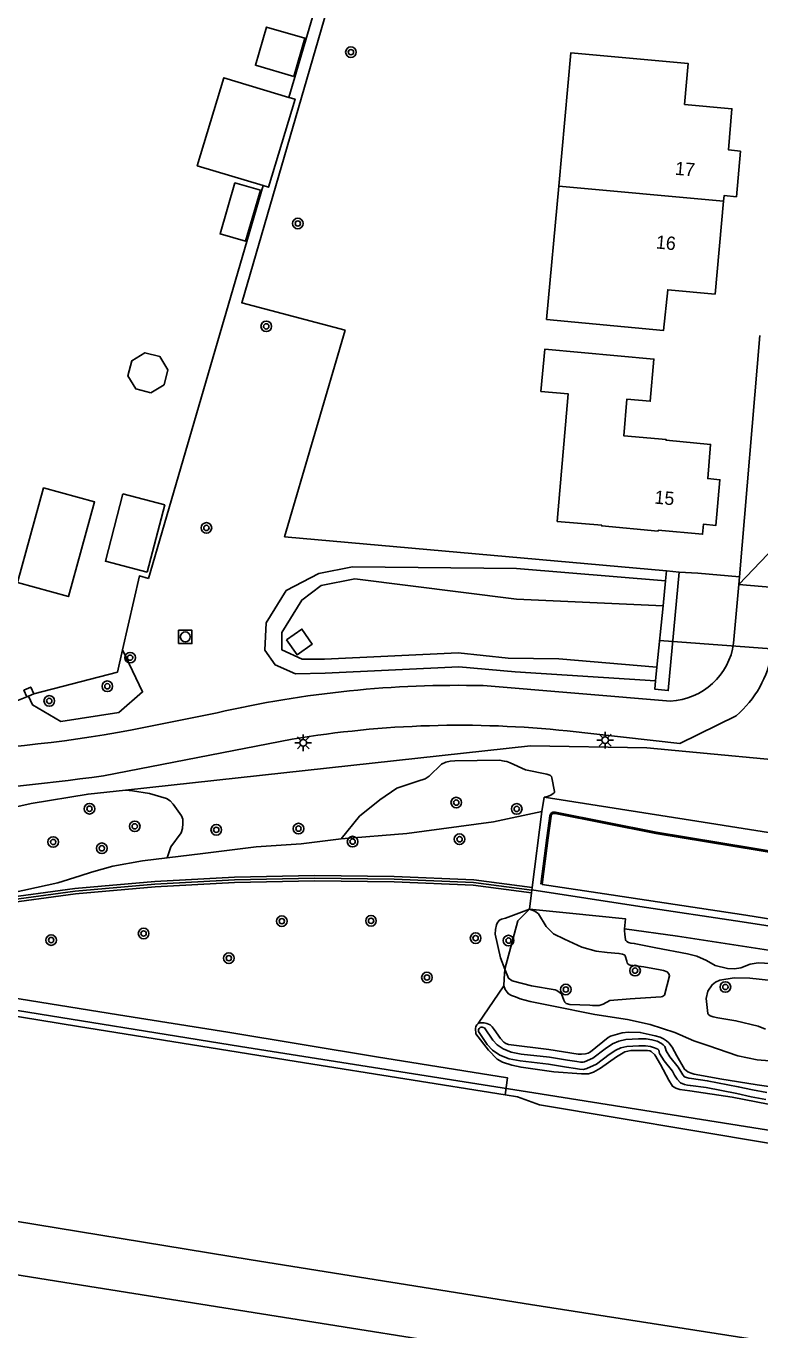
# Model space of a CAD drawing. Extents: x 131000 to 133013, y 393000 to 396501.
# Drawn here: x 132581.5 to 132636.7, y 394368.1 to 394466.3 of the extents above; entities that cross this region are included whole.
import ezdxf

# ---------------------------------------------------------------- set-up
doc = ezdxf.new("R2010")
doc.units = 0
for name, color, linetype in [('gg-afsc-erfafscheiding', 7, 'Continuous'), ('gg-afsc-hekwerk', 7, 'Continuous'), ('gg-afsc-muur', 7, 'Continuous'), ('gg-anno-huisnummerreeks BGT', 7, 'Continuous'), ('gg-bbg-gedigitaliseerde bijgebouw', 7, 'Continuous'), ('gg-bbg-hoofdgebouw', 7, 'Continuous'), ('gg-bbg-luifel en loopbrug', 7, 'Continuous'), ('gg-bbg-tussenscheiding', 7, 'Continuous'), ('gg-knt-BGT kruinlijn', 7, 'Continuous'), ('gg-knt-verharding', 7, 'Continuous'), ('gg-kntw-beschoeiing', 7, 'Continuous'), ('gg-kntw-bovenkant insteek waterloop', 7, 'Continuous'), ('gg-kntw-waterlijn', 7, 'Continuous'), ('gg-kwrk-duiker nz buis', 7, 'Continuous'), ('gg-kwrk-uitstroombak niveau min 01', 7, 'Continuous'), ('gt-grn-groengrens', 7, 'Continuous'), ('gt-grn-weggrens', 7, 'Continuous'), ('gt-symb-boom', 7, 'Continuous'), ('gt-symb-lichtmast', 7, 'Continuous'), ('gt-symb-rioolschacht', 7, 'Continuous'), ('gx-grn-maaiveld', 7, 'Continuous'), ('gx-knt-lijn weginrichtingselement', 7, 'Continuous')]:
    doc.layers.add(name, color=color, linetype=linetype)

# ---------------------------------------------------------------- blocks, each defined once
blk = doc.blocks.new('gt0-BOOM')
at = {"layer": 'gt-symb-boom'}
for radius in [0.4, 0.2]:
    blk.add_circle((0, 0), radius, dxfattribs=at)
blk = doc.blocks.new('gt0-LMAST')
at = {"layer": 'gt-symb-lichtmast'}
for p, q in [((-0.182, 0.173), (-0.447, 0.438)), ((-0.005, 0.246), (-0.005, 0.621)), ((0.172, 0.173), (0.437, 0.438)), ((-0.255, -0.004), (-0.63, -0.004)), ((-0.182, -0.181), (-0.447, -0.446)), ((-0.005, -0.254), (-0.005, -0.629)), ((0.437, -0.446), (0.172, -0.181)), ((0.245, -0.004), (0.62, -0.004))]:
    blk.add_line(p, q, dxfattribs=at)
blk.add_circle((-0.005, -0.004), 0.25, dxfattribs=at)
blk = doc.blocks.new('gt0-RS')
at = {"layer": 'gt-symb-rioolschacht'}
blk.add_lwpolyline([(-0.5, -0.5), (0.5, -0.5), (0.5, 0.5), (-0.5, 0.5)], close=True, dxfattribs=at)
blk.add_circle((0, 0), 0.375, dxfattribs=at)

msp = doc.modelspace()

# ---------------------------------------------------------------- linework, layer by layer
at = {"layer": 'gg-afsc-erfafscheiding'}
for p, q in [((132632.004, 394425.093), (132635.154, 394424.827)), ((132581.521, 394415.778), (132576.482, 394413.82))]:
    msp.add_line(p, q, dxfattribs=at)
for points in [[(132590.654, 394424.689), (132589.982, 394424.885), (132588.718, 394419.334)], [(132588.718, 394419.334), (132588.333, 394417.644), (132582.032, 394416.007)]]:
    msp.add_lwpolyline(points, dxfattribs=at)
at = {"layer": 'gg-afsc-hekwerk'}
for p, q in [((132601.24, 394460.912), (132612.664, 394500)), ((132590.654, 394424.689), (132599.299, 394454.271)), ((132630.616, 394425.179), (132632.004, 394425.093))]:
    msp.add_line(p, q, dxfattribs=at)
for points in [[(132612.425, 394496.168), (132597.679, 394445.456), (132605.46, 394443.384)], [(132605.46, 394443.384), (132600.907, 394427.844), (132629.654, 394425.267)]]:
    msp.add_lwpolyline(points, dxfattribs=at)
at = {"layer": 'gg-afsc-muur'}
for p, q in [((132629.654, 394425.267), (132629.582, 394424.512)), ((132630.616, 394425.179), (132629.654, 394425.267)), ((132629.582, 394424.512), (132629.391, 394422.635)), ((132629.391, 394422.635), (132628.922, 394418.023)), ((132628.922, 394418.023), (132628.818, 394416.992)), ((132581.521, 394415.778), (132581.638, 394415.831)), ((132581.638, 394415.831), (132582.032, 394416.007))]:
    msp.add_line(p, q, dxfattribs=at)
for points in [[(132628.818, 394416.992), (132628.769, 394416.366), (132629.789, 394416.26), (132630.616, 394425.179)], [(132582.032, 394416.007), (132581.803, 394416.518), (132581.292, 394416.288), (132581.521, 394415.778)]]:
    msp.add_lwpolyline(points, dxfattribs=at)
at = {"layer": 'gg-bbg-gedigitaliseerde bijgebouw'}
for p, q in [((132591.9, 394430.241), (132588.742, 394431.065)), ((132590.577, 394425.17), (132591.9, 394430.241))]:
    msp.add_line(p, q, dxfattribs=at)
for points in [[(132601.598, 394462.491), (132602.439, 394465.37), (132599.56, 394466.212), (132598.718, 394463.332), (132601.598, 394462.491)], [(132601.24, 394460.912), (132596.339, 394462.391), (132594.34, 394455.767), (132599.299, 394454.271)], [(132599.299, 394454.271), (132599.697, 394454.151), (132601.696, 394460.774), (132601.24, 394460.912)], [(132599.093, 394453.921), (132597.971, 394450.081), (132596.051, 394450.642), (132597.173, 394454.482), (132599.093, 394453.921)], [(132590.844, 394438.679), (132589.714, 394438.964), (132589.116, 394439.964), (132589.401, 394441.095), (132590.401, 394441.692), (132591.532, 394441.408), (132592.13, 394440.407), (132591.845, 394439.277), (132590.844, 394438.679)], [(132588.742, 394431.065), (132587.418, 394425.994), (132590.577, 394425.17)]]:
    msp.add_lwpolyline(points, dxfattribs=at)
at = {"layer": 'gg-bbg-hoofdgebouw'}
msp.add_line((132621.538, 394454.231), (132620.626, 394444.195), dxfattribs=at)
for points in [[(132635.226, 394456.878), (132634.319, 394456.976), (132634.576, 394460.059), (132631.012, 394460.383), (132631.277, 394463.471), (132622.449, 394464.266), (132621.538, 394454.231)], [(132633.954, 394453.103), (132633.992, 394453.519), (132634.91, 394453.438), (132635.226, 394456.878)], [(132620.626, 394444.195), (132629.435, 394443.377), (132629.741, 394446.434), (132633.308, 394446.104), (132633.954, 394453.103)], [(132620.206, 394438.777), (132622.264, 394438.591), (132621.435, 394428.999), (132624.783, 394428.71), (132624.777, 394428.65), (132629.022, 394428.27), (132629.027, 394428.329), (132632.364, 394428.031), (132632.431, 394428.778), (132633.367, 394428.694), (132633.674, 394432.124), (132632.753, 394432.212), (132632.973, 394434.785), (132629.626, 394435.098), (132629.631, 394435.152), (132626.438, 394435.442), (132626.677, 394438.198), (132628.435, 394438.046), (132628.709, 394441.211), (132620.494, 394441.959), (132620.206, 394438.777)]]:
    msp.add_lwpolyline(points, dxfattribs=at)
at = {"layer": 'gg-bbg-luifel en loopbrug'}
msp.add_lwpolyline([(132580.803, 394424.397), (132582.773, 394431.52), (132586.614, 394430.457), (132584.643, 394423.334), (132580.803, 394424.397)], dxfattribs=at)
at = {"layer": 'gg-bbg-tussenscheiding'}
msp.add_line((132621.538, 394454.231), (132633.954, 394453.103), dxfattribs=at)
at = {"layer": 'gg-knt-BGT kruinlijn'}
for points in [[(132620.274, 394407.154), (132616.628, 394406.367), (132610.122, 394405.491), (132605.165, 394405.099)], [(132605.165, 394405.099), (132602.153, 394404.717), (132598.767, 394404.495), (132594.765, 394404.001), (132592.076, 394403.655)], [(132592.076, 394403.655), (132590.206, 394403.432), (132587.974, 394403.029), (132586.367, 394402.599), (132585.535, 394402.312), (132583.835, 394401.794), (132579.609, 394400.845)], [(132626.499, 394398.324), (132626.499, 394398.177), (132626.505, 394397.91), (132626.57, 394397.504), (132626.597, 394397.443), (132626.667, 394397.37), (132626.785, 394397.302), (132626.967, 394397.251), (132627.225, 394397.219), (132628.848, 394396.897), (132631.237, 394396.435), (132631.933, 394396.269), (132632.673, 394395.942), (132633.306, 394395.567), (132634.238, 394395.34), (132634.76, 394395.312), (132635.256, 394395.393), (132635.942, 394395.662), (132636.545, 394395.758), (132638.434, 394395.649)]]:
    msp.add_lwpolyline(points, dxfattribs=at)
at = {"layer": 'gg-knt-verharding'}
for p, q in [((132635.154, 394424.827), (132636.684, 394442.982)), ((132635.105, 394424.248), (132635.154, 394424.827)), ((132635.105, 394424.248), (132634.706, 394419.825)), ((132638.951, 394423.902), (132635.105, 394424.248)), ((132629.942, 394415.466), (132615.867, 394416.632)), ((132595.833, 394414.583), (132589.32, 394413.277)), ((132634.902, 394414.365), (132630.663, 394412.283)), ((132630.663, 394412.283), (132622.184, 394413.217)), ((132601.48, 394412.594), (132587.278, 394409.846))]:
    msp.add_line(p, q, dxfattribs=at)
for centre, radius, start, end in [((132629.717, 394420.495), 5.034, 272.56352, 352.35272), ((132629.689, 394420.452), 8.014, 310.57921, 350.7597), ((132614.004, 394335.879), 80.775, 88.67866, 103.00071), ((132570.851, 394513.08), 101.497, 271.38342, 280.4845), ((132614.097, 394337.641), 76.007, 83.89213, 99.55498), ((132568.622, 394538.724), 130.221, 271.9216, 278.23656)]:
    msp.add_arc(centre, radius, start, end, dxfattribs=at)
at = {"layer": 'gg-kntw-beschoeiing'}
for p, q in [((132620.865, 394406.84), (132620.923, 394406.963)), ((132620.923, 394406.963), (132620.994, 394407.046)), ((132620.994, 394407.046), (132621.109, 394407.097)), ((132621.109, 394407.097), (132621.29, 394407.1)), ((132621.29, 394407.1), (132628.875, 394405.588)), ((132620.652, 394405.177), (132620.865, 394406.84)), ((132620.199, 394401.679), (132620.652, 394405.177)), ((132628.875, 394405.588), (132638.467, 394404.019)), ((132597.142, 394402.005), (132603.158, 394402.138)), ((132603.158, 394402.138), (132609.151, 394402.054)), ((132609.151, 394402.054), (132615.131, 394401.812)), ((132579.234, 394400.357), (132585.147, 394401.153)), ((132585.147, 394401.153), (132591.151, 394401.677)), ((132591.151, 394401.677), (132597.142, 394402.005)), ((132615.131, 394401.812), (132619.516, 394401.231)), ((132619.518, 394401.245), (132627.646, 394399.994)), ((132627.646, 394399.994), (132635.356, 394398.852)), ((132635.356, 394398.852), (132639.414, 394398.207))]:
    msp.add_line(p, q, dxfattribs=at)
at = {"layer": 'gg-kntw-bovenkant insteek waterloop'}
for p, q in [((132618.361, 394425.457), (132629.582, 394424.512)), ((132628.818, 394416.992), (132618.263, 394417.666))]:
    msp.add_line(p, q, dxfattribs=at)
msp.add_lwpolyline([(132618.361, 394425.457), (132606.022, 394425.583), (132603.487, 394425.063), (132601.037, 394423.787), (132599.532, 394421.355), (132599.434, 394419.301), (132600.198, 394418.203), (132601.738, 394417.511), (132603.954, 394417.564), (132614.015, 394418.042), (132618.263, 394417.666)], dxfattribs=at)
at = {"layer": 'gg-kntw-waterlijn'}
msp.add_line((132629.391, 394422.635), (132618.369, 394423.145), dxfattribs=at)
for points in [[(132618.369, 394423.145), (132606.207, 394424.681), (132603.668, 394424.181), (132602.202, 394423.067), (132600.697, 394420.634), (132600.702, 394419.325), (132602.242, 394418.633), (132603.903, 394418.633), (132613.964, 394419.111), (132617.746, 394418.706)], [(132628.922, 394418.023), (132621.538, 394418.642), (132617.746, 394418.706)]]:
    msp.add_lwpolyline(points, dxfattribs=at)
at = {"layer": 'gg-kwrk-duiker nz buis'}
msp.add_line((132629.131, 394420.022), (132646.984, 394418.703), dxfattribs=at)
at = {"layer": 'gg-kwrk-uitstroombak niveau min 01'}
msp.add_lwpolyline([(132601.061, 394420.088), (132601.847, 394418.959), (132602.997, 394419.758), (132602.21, 394420.888), (132601.061, 394420.088)], dxfattribs=at)
at = {"layer": 'gt-grn-groengrens'}
msp.add_lwpolyline([(132588.718, 394419.334), (132590.22, 394416.152), (132588.423, 394414.597), (132584.076, 394413.937), (132581.932, 394415.176), (132581.638, 394415.831)], dxfattribs=at)
at = {"layer": 'gt-grn-weggrens'}
msp.add_line((132635.105, 394424.248), (132641.751, 394431.217), dxfattribs=at)
at = {"layer": 'gx-grn-maaiveld'}
for p, q in [((132620.451, 394408.233), (132620.274, 394407.154)), ((132620.274, 394407.154), (132619.541, 394401.432)), ((132619.541, 394401.432), (132619.49, 394401.032)), ((132619.49, 394401.032), (132619.333, 394399.807)), ((132617.421, 394394.029), (132615.469, 394391.185)), ((132617.511, 394385.816), (132618.451, 394385.666))]:
    msp.add_line(p, q, dxfattribs=at)
for points in [[(132693.566, 394403.468), (132693.002, 394403.334), (132686.545, 394406.001), (132683.332, 394406.541), (132655.929, 394409.331), (132628.167, 394411.955), (132619.425, 394412.103), (132588.928, 394408.757)], [(132620.451, 394408.233), (132620.709, 394408.292), (132620.938, 394408.381), (132621.134, 394408.503), (132621.182, 394408.546), (132621.22, 394408.597), (132621.235, 394408.659), (132621.031, 394409.692), (132620.987, 394409.783), (132620.921, 394409.854), (132620.805, 394409.914), (132620.659, 394409.97), (132619.046, 394410.3), (132617.896, 394410.822), (132617.647, 394410.906), (132617.44, 394410.953), (132617.085, 394411.012), (132613.711, 394410.969), (132613.373, 394410.948), (132613.053, 394410.858), (132612.71, 394410.706), (132611.781, 394409.804), (132611.646, 394409.703), (132611.486, 394409.614), (132610.93, 394409.438), (132609.364, 394408.906), (132608.07, 394408.035), (132606.559, 394406.802), (132605.165, 394405.099)], [(132578.16, 394406.346), (132578.745, 394407.027), (132578.814, 394407.073), (132578.889, 394407.101), (132581.843, 394407.751), (132586.122, 394408.47), (132588.928, 394408.757)], [(132588.928, 394408.757), (132589.47, 394408.705), (132590.751, 394408.498), (132592.027, 394408.125), (132592.292, 394407.963), (132592.525, 394407.714), (132593.143, 394406.837), (132593.238, 394406.57), (132593.26, 394406.251), (132593.223, 394405.873), (132593.119, 394405.557), (132592.341, 394404.484), (132592.076, 394403.655)], [(132759.53, 394385.735), (132743.345, 394388.343), (132727.828, 394391.069), (132722.707, 394391.925), (132716.995, 394392.806), (132711.129, 394393.627), (132701.828, 394395.095), (132691.346, 394396.98), (132682.841, 394398.326), (132669.853, 394400.376), (132656.286, 394402.602), (132645.251, 394404.325), (132631.457, 394406.511), (132620.451, 394408.233)], [(132654.419, 394396.361), (132646.236, 394397.631), (132635.622, 394399.348), (132625.482, 394400.882), (132620.298, 394401.666), (132620.751, 394405.163), (132620.962, 394406.812), (132621.008, 394406.91), (132621.056, 394406.966), (132621.131, 394406.999), (132621.281, 394407.002), (132628.858, 394405.492), (132638.452, 394403.923), (132646.247, 394402.73), (132653.851, 394401.401), (132664.404, 394399.744), (132674.028, 394398.16), (132683.612, 394396.449), (132688.321, 394395.762), (132693.459, 394394.96), (132699.656, 394394.095)], [(132619.541, 394401.432), (132615.148, 394402.011), (132609.157, 394402.254), (132603.157, 394402.338), (132597.134, 394402.204), (132591.137, 394401.876), (132585.125, 394401.352), (132579.21, 394400.555), (132573.239, 394399.885), (132567.232, 394399.365), (132561.294, 394399.162), (132555.281, 394399.135), (132549.315, 394399.516), (132543.397, 394400.148), (132539.148, 394400.85)], [(132619.49, 394401.032), (132615.113, 394401.612), (132609.146, 394401.854), (132603.159, 394401.938), (132597.15, 394401.805), (132591.165, 394401.477), (132585.169, 394400.954), (132579.259, 394400.158), (132573.279, 394399.487), (132567.256, 394398.966), (132561.302, 394398.762), (132555.269, 394398.735), (132549.281, 394399.117), (132543.343, 394399.751), (132539.251, 394400.427)], [(132539.251, 394400.427), (132539.145, 394399.743), (132544.071, 394398.96), (132548.187, 394398.305), (132553.402, 394397.477), (132561.879, 394396.134), (132571.077, 394394.642), (132579.527, 394393.283), (132588.421, 394391.834), (132596.629, 394390.543), (132607.838, 394388.695), (132617.678, 394387.108), (132617.511, 394385.816)], [(132585.393, 394390.958), (132570.822, 394393.353), (132551.685, 394396.332), (132537.338, 394398.72), (132534.037, 394399.251)], [(132619.333, 394399.807), (132617.533, 394399.135), (132617.231, 394399.036), (132617.084, 394398.97), (132616.94, 394398.807), (132616.851, 394398.621), (132616.779, 394398.27), (132616.766, 394397.923), (132617.159, 394396.133), (132617.494, 394395.274)], [(132619.333, 394399.807), (132619.733, 394399.644), (132620.011, 394399.447), (132620.591, 394398.501), (132621.15, 394397.934), (132621.979, 394397.542), (132623.281, 394396.928), (132624.359, 394396.631), (132625.197, 394396.529), (132626.068, 394396.473), (132626.35, 394396.413), (132626.466, 394396.374), (132626.505, 394396.349), (132626.537, 394396.29), (132626.66, 394395.895), (132626.696, 394395.731), (132626.75, 394395.679), (132626.844, 394395.613), (132626.909, 394395.582), (132627.946, 394395.45), (132629.18, 394395.227), (132629.424, 394395.18), (132629.702, 394395.073), (132629.838, 394394.935), (132629.883, 394394.78), (132629.498, 394393.337), (132629.436, 394393.28), (132629.349, 394393.231), (132629.241, 394393.21), (132628.07, 394393.122), (132626.93, 394393.061), (132625.4, 394392.923), (132624.898, 394392.646), (132624.596, 394392.543), (132624.075, 394392.543), (132623.888, 394392.569), (132622.39, 394392.628), (132622.091, 394392.706), (132622.003, 394392.803), (132621.919, 394392.954), (132621.748, 394393.438), (132621.395, 394393.689), (132621.281, 394393.724), (132619.489, 394394.025), (132618.035, 394394.406), (132617.75, 394394.602), (132617.494, 394395.274)], [(132619.333, 394399.807), (132618.455, 394398.933), (132617.494, 394395.274)], [(132619.333, 394399.807), (132622.348, 394399.504), (132626.563, 394399.08), (132626.499, 394398.324)], [(132762.488, 394377.129), (132762.119, 394377.194), (132762.032, 394376.677), (132751.503, 394378.388), (132741.116, 394380.092), (132735.32, 394380.976), (132726.664, 394382.39), (132717.222, 394383.889), (132707.752, 394385.409), (132698.97, 394386.787), (132693.676, 394387.611), (132680.369, 394389.797), (132669.686, 394391.511), (132657.703, 394393.467), (132643.864, 394395.699), (132630.48, 394397.781), (132626.499, 394398.324)], [(132617.494, 394395.274), (132617.426, 394394.56), (132617.421, 394394.029)], [(132637.106, 394390.768), (132636.557, 394390.999), (132634.876, 394391.401), (132633.525, 394391.608), (132633.155, 394391.69), (132632.931, 394391.782), (132632.847, 394391.841), (132632.788, 394391.906), (132632.756, 394391.956), (132632.649, 394393.066), (132632.767, 394393.624), (132633.088, 394394.108), (132633.341, 394394.306), (132633.656, 394394.466), (132634.753, 394394.621), (132635.915, 394394.595), (132637.563, 394394.423)], [(132638.029, 394388.342), (132636.486, 394388.448), (132635.019, 394388.766), (132632.765, 394389.526), (132631.719, 394389.89), (132630.277, 394390.522), (132628.427, 394391.12), (132626.714, 394391.497), (132624.254, 394391.883), (132621.011, 394392.533), (132619.394, 394392.856), (132618.636, 394393.048), (132618.298, 394393.195), (132617.98, 394393.307), (132617.773, 394393.426), (132617.669, 394393.541), (132617.51, 394393.749), (132617.421, 394394.029)], [(132637.7, 394386.389), (132636.465, 394386.587), (132633.679, 394387.034), (132631.887, 394387.347), (132631.729, 394387.389), (132631.5, 394387.466), (132631.261, 394387.557), (132631.009, 394387.748), (132630.43, 394388.77), (132630.076, 394389.421), (132629.829, 394389.726), (132629.642, 394389.883), (132629.424, 394390.042), (132629.179, 394390.164), (132628.797, 394390.276), (132627.679, 394390.517), (132626.79, 394390.551), (132626.31, 394390.495), (132625.446, 394390.231), (132625.258, 394390.148), (132623.933, 394389.07), (132623.755, 394388.963), (132623.558, 394388.916), (132623.258, 394388.877), (132623.015, 394388.887), (132620.786, 394389.224), (132617.769, 394389.609), (132617.57, 394389.687), (132617.417, 394389.788), (132617.162, 394390.07), (132616.682, 394390.754), (132616.544, 394390.945), (132616.373, 394391.102), (132616.142, 394391.204), (132615.929, 394391.24), (132615.588, 394391.237), (132615.469, 394391.185)], [(132617.511, 394385.816), (132602.415, 394388.224), (132585.393, 394390.958)], [(132615.469, 394391.185), (132615.388, 394391.097), (132615.299, 394390.96), (132615.268, 394390.827), (132615.294, 394390.41), (132616.262, 394389.195), (132616.901, 394388.5), (132617.31, 394388.28), (132618.004, 394388.068), (132618.705, 394387.894), (132621.17, 394387.562), (132623.254, 394387.404), (132623.487, 394387.4), (132623.792, 394387.408), (132624.16, 394387.521), (132624.681, 394387.82), (132625.893, 394388.681), (132626.515, 394389.065), (132626.969, 394389.149), (132628.222, 394389.172), (132628.4, 394389.136), (132628.505, 394389.094), (132628.769, 394388.836), (132629.199, 394388.095), (132629.818, 394386.923), (132630.102, 394386.471), (132630.22, 394386.388), (132630.355, 394386.317), (132630.655, 394386.232), (132631.413, 394386.122), (132634.583, 394385.639), (132637.31, 394385.132)], [(132637.207, 394385.996), (132636.134, 394386.194), (132635.05, 394386.436), (132632.722, 394386.886), (132631.535, 394387.044), (132631.337, 394387.077), (132631.164, 394387.118), (132631.006, 394387.174), (132630.87, 394387.323), (132630.721, 394387.575), (132630.532, 394387.912), (132629.904, 394388.693), (132629.627, 394389.146), (132629.57, 394389.309), (132629.528, 394389.459), (132629.402, 394389.592), (132629.283, 394389.694), (132628.946, 394389.858), (132628.551, 394389.966), (132628.132, 394390.037), (132627.549, 394390.051), (132626.598, 394389.977), (132626.058, 394389.865), (132625.593, 394389.656), (132625.036, 394389.295), (132624.103, 394388.584), (132623.493, 394388.298), (132623.369, 394388.271), (132623.174, 394388.286), (132622.894, 394388.327), (132622.201, 394388.437), (132620.843, 394388.647), (132618.72, 394388.896), (132617.954, 394389.036), (132617.356, 394389.286), (132616.905, 394389.589), (132616.574, 394389.938), (132615.952, 394390.858), (132615.857, 394390.901), (132615.775, 394390.916), (132615.708, 394390.913), (132615.617, 394390.887), (132615.557, 394390.828), (132615.516, 394390.752), (132615.505, 394390.679), (132615.514, 394390.591), (132616.162, 394389.607), (132616.562, 394389.184), (132617.105, 394388.82), (132617.803, 394388.528), (132618.641, 394388.374), (132620.772, 394388.124), (132622.119, 394387.916), (132622.814, 394387.805), (132623.116, 394387.761), (132623.406, 394387.739), (132623.663, 394387.795), (132624.378, 394388.131), (132625.34, 394388.863), (132625.846, 394389.191), (132626.222, 394389.36), (132626.672, 394389.454), (132627.563, 394389.523), (132628.082, 394389.51), (132628.437, 394389.451), (132628.759, 394389.363), (132628.991, 394389.249), (132629.074, 394389.178), (132629.136, 394388.939), (132629.472, 394388.389), (132630.094, 394387.615), (132630.264, 394387.312), (132630.444, 394387.007), (132630.706, 394386.721), (132631.014, 394386.611), (132631.232, 394386.56), (132631.456, 394386.522), (132632.637, 394386.365), (132634.943, 394385.919), (132636.029, 394385.677), (132637.131, 394385.473)], [(132618.451, 394385.666), (132620.086, 394385.063), (132637.473, 394382.147), (132654.441, 394379.447), (132675.334, 394376.151), (132695.096, 394372.953), (132717.538, 394369.35), (132738.227, 394366.033), (132759.688, 394362.613)], [(132529.914, 394384.423), (132530.167, 394384.382), (132551.132, 394380.99), (132577.274, 394376.855), (132598.395, 394373.412), (132619.409, 394370.036), (132643.341, 394366.3), (132662.638, 394363.19), (132684.84, 394359.632), (132706.905, 394355.957), (132728.907, 394352.541), (132757.52, 394348.034)], [(132528.877, 394380.696), (132557.358, 394376), (132586.726, 394371.327), (132630.208, 394364.39), (132679.891, 394356.404), (132717.95, 394350.316), (132745.848, 394345.902), (132757.065, 394344.129)]]:
    msp.add_lwpolyline(points, dxfattribs=at)
at = {"layer": 'gx-knt-lijn weginrichtingselement'}
for p, q in [((132569.595, 394393.968), (132597.586, 394389.461)), ((132597.586, 394389.461), (132619.679, 394385.963)), ((132619.679, 394385.963), (132642.58, 394382.338))]:
    msp.add_line(p, q, dxfattribs=at)

# ---------------------------------------------------------------- block references
at = {"layer": 'gt-symb-boom'}
for p in [(132605.902, 394464.321), (132601.906, 394451.422), (132599.529, 394443.679), (132595.025, 394428.505), (132589.282, 394418.736), (132587.568, 394416.582), (132583.199, 394415.479), (132613.829, 394407.827), (132586.225, 394407.362), (132618.38, 394407.349), (132589.633, 394406.038), (132595.767, 394405.776), (132601.959, 394405.865), (132583.495, 394404.858), (132606.027, 394404.888), (132614.078, 394405.067), (132587.156, 394404.383), (132600.705, 394398.898), (132607.414, 394398.925), (132590.298, 394397.968), (132583.338, 394397.473), (132615.287, 394397.621), (132617.765, 394397.436), (132596.715, 394396.109), (132627.289, 394395.174), (132611.621, 394394.657), (132634.086, 394393.941), (132622.077, 394393.754)]:
    msp.add_blockref('gt0-BOOM', p, dxfattribs=at)
at = {"layer": 'gt-symb-lichtmast'}
for p in [(132602.321, 394412.328), (132625.041, 394412.528)]:
    msp.add_blockref('gt0-LMAST', p, dxfattribs=at)
at = {"layer": 'gt-symb-rioolschacht'}
msp.add_blockref('gt0-RS', (132593.436, 394420.299), dxfattribs=at)

# ---------------------------------------------------------------- texts
at = {"layer": 'gg-anno-huisnummerreeks BGT'}
for s, rotation, p in [('17', 354.8, (132630.265, 394455.096)), ('16', 354.7, (132628.828, 394449.545)), ('15', 354.9, (132628.717, 394430.337))]:
    msp.add_text(s, height=1, rotation=rotation, dxfattribs=at).set_placement(p)

doc.saveas('drawing.dxf')
